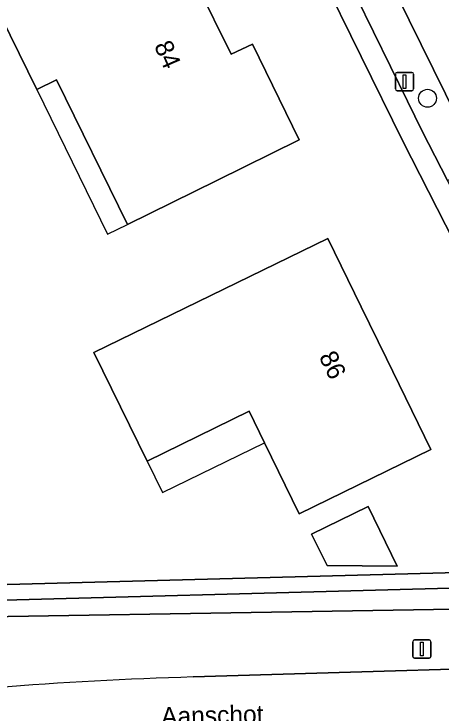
# Model space of a CAD drawing. Extents: x 160455 to 162082, y 388339 to 389736.
# Drawn here: x 160692.24 to 160715.55, y 389185.68 to 389223.86 of the extents above; entities that cross this region are included whole.
import ezdxf

# ---------------------------------------------------------------- set-up
doc = ezdxf.new("R2010")
doc.units = 0
for name, color, linetype in [('IMGEO_Berm_groen', 7, 'Continuous'), ('IMGEO_Boom', 7, 'Continuous'), ('IMGEO_Erf', 7, 'Continuous'), ('IMGEO_Groenvoorziening', 7, 'Continuous'), ('IMGEO_Lichtmast', 7, 'Continuous'), ('IMGEO_Openbare_ruimte_label', 7, 'Continuous'), ('IMGEO_Pand', 7, 'Continuous'), ('IMGEO_Pand_nummerreeks', 7, 'Continuous'), ('IMGEO_Pand_overbouw', 7, 'Continuous'), ('IMGEO_Parkeervlak_open', 7, 'Continuous'), ('IMGEO_Rijbaan_lokaal_gesloten', 7, 'Continuous'), ('IMGEO_Voetpad_open', 7, 'Continuous')]:
    doc.layers.add(name, color=color, linetype=linetype)

msp = doc.modelspace()

# ---------------------------------------------------------------- linework, layer by layer
at = {"layer": 'IMGEO_Berm_groen'}
for points in [[(160725.28, 389193.626), (160691.863, 389192.737), (160682.056, 389192.45), (160678.935, 389192.274), (160678.005, 389191.833), (160660.56, 389183.089), (160660.966, 389182.272), (160662.21, 389179.738), (160662.441, 389179.836), (160662.626, 389179.471), (160665.904, 389181.318)], [(160702.002, 389187.696), (160726.501, 389188.425), (160726.485, 389188.834)]]:
    msp.add_lwpolyline(points, dxfattribs=at)
msp.add_lwpolyline([(160664.364, 389182.921), (160661.339, 389182.458), (160679.564, 389191.555), (160724.065, 389192.757), (160717.315, 389191.405), (160679.749, 389190.786)], close=True, dxfattribs=at)
msp.add_arc((160707.924, 388979.743), 208.037, 91.6311, 97.57037, dxfattribs=at)
at = {"layer": 'IMGEO_Boom'}
msp.add_circle((160714.764, 389219.264), 0.489, dxfattribs=at)
at = {"layer": 'IMGEO_Erf'}
msp.add_lwpolyline([(160618.708, 389268.606), (160627.813, 389250), (160632.561, 389240.296), (160646.195, 389212.463), (160659.1, 389186.029), (160660.56, 389183.089), (160678.005, 389191.833), (160676.861, 389194.242), (160682.461, 389196.902), (160684.112, 389193.427), (160682.056, 389192.45), (160691.863, 389192.737), (160725.28, 389193.626), (160724.604, 389194.964), (160713.416, 389216.926), (160708.883, 389226.189), (160697.231, 389250)], dxfattribs=at)
for points in [[(160697.019, 389227.612), (160700.324, 389229.25), (160704.065, 389221.675), (160705.222, 389222.221), (160707.767, 389216.993), (160703.288, 389214.775), (160698.415, 389212.387), (160694.555, 389220.264), (160693.475, 389219.735), (160691.048, 389224.686)], [(160709.325, 389211.623), (160711.147, 389207.889), (160712.522, 389205.072), (160714.945, 389200.106), (160707.775, 389196.601), (160705.883, 389200.471), (160705.042, 389202.191), (160699.488, 389199.475), (160696.592, 389205.397)], [(160711.526, 389196.997), (160713.116, 389193.744), (160709.296, 389193.768), (160708.452, 389195.495)]]:
    msp.add_lwpolyline(points, close=True, dxfattribs=at)
at = {"layer": 'IMGEO_Groenvoorziening'}
msp.add_lwpolyline([(160664.364, 389182.921), (160679.749, 389190.786), (160717.315, 389191.405), (160724.065, 389192.757), (160679.564, 389191.555), (160661.339, 389182.458)], close=True, dxfattribs=at)
at = {"layer": 'IMGEO_Lichtmast'}
for p, q in [((160713.015, 389219.775), (160713.015, 389220.575)), ((160713.015, 389220.575), (160713.015, 389219.775)), ((160713.115, 389220.675), (160713.905, 389220.675)), ((160713.905, 389220.675), (160713.115, 389220.675)), ((160714.005, 389220.575), (160714.005, 389219.775)), ((160714.005, 389219.775), (160714.005, 389220.575)), ((160713.905, 389219.675), (160713.115, 389219.675)), ((160713.115, 389219.675), (160713.905, 389219.675)), ((160713.958, 389188.822), (160713.958, 389189.622)), ((160713.958, 389189.622), (160713.958, 389188.822)), ((160714.058, 389189.722), (160714.848, 389189.722)), ((160714.848, 389189.722), (160714.058, 389189.722)), ((160714.948, 389189.622), (160714.948, 389188.822)), ((160714.948, 389188.822), (160714.948, 389189.622)), ((160714.848, 389188.722), (160714.058, 389188.722)), ((160714.058, 389188.722), (160714.848, 389188.722))]:
    msp.add_line(p, q, dxfattribs=at)
for points in [[(160713.435, 389220.55), (160713.585, 389220.55), (160713.585, 389219.8), (160713.435, 389219.8), (160713.435, 389220.55)], [(160714.378, 389189.597), (160714.528, 389189.597), (160714.528, 389188.847), (160714.378, 389188.847), (160714.378, 389189.597)]]:
    msp.add_lwpolyline(points, dxfattribs=at)
for centre, start, end in [((160713.115, 389220.575), 90, 180), ((160713.115, 389220.575), 90, 180), ((160713.905, 389220.575), 0, 90), ((160713.905, 389220.575), 360, 90), ((160713.115, 389219.775), 180, 270), ((160713.115, 389219.775), 180, 270), ((160713.905, 389219.775), 270, 0), ((160713.905, 389219.775), 270, 0), ((160714.058, 389189.622), 90, 180), ((160714.058, 389189.622), 90, 180), ((160714.848, 389189.622), 0, 90), ((160714.848, 389189.622), 360, 90), ((160714.058, 389188.822), 180, 270), ((160714.058, 389188.822), 180, 270), ((160714.848, 389188.822), 270, 0), ((160714.848, 389188.822), 270, 0)]:
    msp.add_arc(centre, 0.1, start, end, dxfattribs=at)
at = {"layer": 'IMGEO_Pand'}
for points in [[(160705.222, 389222.221), (160704.065, 389221.675), (160700.324, 389229.25), (160697.019, 389227.612), (160691.048, 389224.686), (160693.475, 389219.735), (160694.555, 389220.264), (160698.415, 389212.387), (160703.288, 389214.775), (160707.767, 389216.993)], [(160712.522, 389205.072), (160711.147, 389207.889), (160709.325, 389211.623), (160696.592, 389205.397), (160699.488, 389199.475), (160705.042, 389202.191), (160705.883, 389200.471), (160707.775, 389196.601), (160714.945, 389200.106)], [(160709.296, 389193.768), (160713.116, 389193.744), (160711.526, 389196.997), (160708.452, 389195.495)]]:
    msp.add_lwpolyline(points, close=True, dxfattribs=at)
at = {"layer": 'IMGEO_Pand_overbouw'}
for points in [[(160698.415, 389212.387), (160694.555, 389220.264), (160693.475, 389219.735), (160697.335, 389211.858)], [(160705.042, 389202.191), (160699.488, 389199.475), (160700.329, 389197.755), (160705.883, 389200.471)]]:
    msp.add_lwpolyline(points, close=True, dxfattribs=at)
at = {"layer": 'IMGEO_Parkeervlak_open'}
msp.add_lwpolyline([(160717.659, 389215.67), (160716.62, 389217.721), (160715.736, 389219.515), (160711.793, 389227.56), (160711.122, 389228.929), (160710.687, 389229.8), (160708.873, 389228.93), (160709.963, 389226.698), (160713.671, 389219.105), (160714.472, 389217.471), (160715.852, 389214.779)], close=True, dxfattribs=at)
at = {"layer": 'IMGEO_Rijbaan_lokaal_gesloten'}
for points in [[(160694.182, 389263.505), (160700.808, 389250), (160701.053, 389249.503), (160702.586, 389246.394), (160703.001, 389245.527), (160709.167, 389232.934), (160710.687, 389229.8), (160711.122, 389228.929), (160711.793, 389227.56), (160715.736, 389219.515), (160716.62, 389217.721), (160717.659, 389215.67), (160719.23, 389212.583), (160727.396, 389210.314)], [(160726.485, 389188.834), (160726.501, 389188.425), (160702.002, 389187.696)]]:
    msp.add_lwpolyline(points, dxfattribs=at)
msp.add_arc((160707.924, 388979.743), 208.037, 91.6311, 97.57037, dxfattribs=at)
at = {"layer": 'IMGEO_Voetpad_open'}
for points in [[(160674.661, 389296.078), (160697.231, 389250), (160708.883, 389226.189), (160713.416, 389216.926), (160724.604, 389194.964), (160725.28, 389193.626), (160727.592, 389189.047)], [(160728.622, 389189.654), (160726.151, 389194.597), (160725.673, 389195.511), (160717.43, 389211.672), (160715.852, 389214.779), (160714.472, 389217.471), (160713.671, 389219.105), (160709.963, 389226.698), (160708.873, 389228.93), (160707.353, 389232.034), (160700.767, 389245.528), (160699.246, 389248.633), (160698.574, 389250), (160692.371, 389262.62), (160690.839, 389265.737), (160684.241, 389279.248), (160682.709, 389282.392), (160677.15, 389293.726)]]:
    msp.add_lwpolyline(points, dxfattribs=at)

# ---------------------------------------------------------------- texts
at = {"layer": 'IMGEO_Openbare_ruimte_label'}
msp.add_text('Aanschot', height=1, rotation=1.3176, dxfattribs=at).set_placement((160700.261, 389185.044))
at = {"layer": 'IMGEO_Pand_nummerreeks'}
for s, rotation, p in [('84', 293.5999, (160699.851, 389222.14)), ('86', 296.0121, (160708.825, 389205.17))]:
    msp.add_text(s, height=1, rotation=rotation, dxfattribs=at).set_placement(p)

doc.saveas('drawing.dxf')
